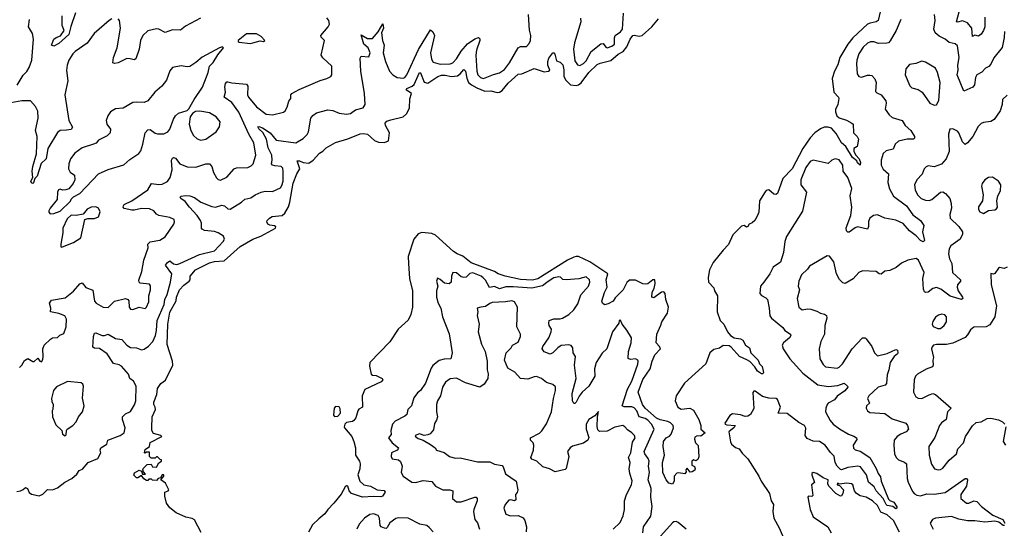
# Model space of a CAD drawing. Extents: x 1771496 to 1971148, y 471553 to 643630.
# Tile 369 of 656: x 1850598 to 1858573, y 584592 to 588713. Entities that reach past the tile are written whole.
import ezdxf

# ---------------------------------------------------------------- set-up
doc = ezdxf.new("R2010")
doc.units = 0

msp = doc.modelspace()

# ---------------------------------------------------------------- linework, layer by layer
at = {"layer": '0CON10XD'}
for points in [[(1851345, 588719.4), (1851322.5, 588705), (1851200.3, 588599.7), (1851145, 588522.9), (1851047.1, 588455), (1851027.5, 588435), (1850995.5, 588385), (1850982.3, 588345), (1850978, 588302), (1850988.2, 588218.2), (1850962.3, 588105), (1850995.4, 587895.4), (1851027, 587843), (1851015, 587821.9), (1850976.3, 587816.3), (1850925.5, 587814.5), (1850905, 587798.8), (1850825, 587668.8), (1850811.9, 587585), (1850773, 587547), (1850739.1, 587445), (1850720, 587425), (1850708.8, 587391.2), (1850705, 587386.7), (1850695, 587390.8), (1850688.9, 587405), (1850704.2, 587435), (1850698.6, 587485), (1850704.4, 587524.4), (1850734.8, 587625), (1850738.5, 587765), (1850725.5, 587815), (1850748.1, 587915), (1850745, 587972.5), (1850725, 588010.4), (1850685, 588054.3), (1850615, 588054.5), (1850525, 588040)], [(1850577.2, 588182.8), (1850610.9, 588235), (1850625, 588263.1), (1850655, 588292.2), (1850676.1, 588325), (1850697.1, 588385), (1850710.7, 588555), (1850702, 588602), (1850670, 588655), (1850677.5, 588715)], [(1851051, 588769), (1851012.2, 588657.8), (1850996.6, 588593.4), (1850915, 588519.4), (1850875, 588499.4), (1850856.2, 588505), (1850875.5, 588555), (1850892.4, 588567.6), (1850929.4, 588580.6), (1850958.6, 588625), (1850940.8, 588665), (1850942.5, 588745)], [(1852062, 588725), (1851940.3, 588659.7), (1851901.7, 588628.3), (1851835, 588630.8), (1851775, 588610), (1851725, 588635.7), (1851705, 588639.4), (1851636.5, 588623.5), (1851596.7, 588585), (1851577.5, 588545), (1851565.4, 588474.6), (1851538.8, 588395), (1851525, 588388), (1851493.9, 588396.1), (1851465, 588399.2), (1851395, 588364.4), (1851366.7, 588356.7), (1851352.5, 588362.5), (1851358.1, 588405), (1851388.8, 588485), (1851413.8, 588645), (1851406, 588706), (1851395, 588720)], [(1852069.2, 584559.2), (1852015, 584660), (1851995, 584671.4), (1851945, 584682), (1851865, 584718.8), (1851815, 584757.5), (1851787.5, 584795), (1851773.9, 584853.9), (1851773.8, 584885), (1851800, 584895), (1851806.7, 584905), (1851777.7, 584957.7), (1851740, 584985), (1851766.1, 585013.9), (1851766.2, 585026.2), (1851752.5, 585025), (1851738.3, 585001.7), (1851720, 584995), (1851705, 584980), (1851673, 584983), (1851665, 584990), (1851645, 584990), (1851635, 584980), (1851625, 584980), (1851603.6, 584993.6), (1851585, 585020), (1851555, 585001.2), (1851545, 585001.2), (1851522.1, 585022.1), (1851527.6, 585042.4), (1851565, 585063.8), (1851583.3, 585055), (1851591.7, 585031.7), (1851618.3, 585031.7), (1851600.5, 585050.5), (1851596, 585065), (1851600.6, 585079.4), (1851630.7, 585109.3), (1851661.7, 585111.7), (1851675, 585090), (1851705, 585087.5), (1851725, 585122.5), (1851747.5, 585135), (1851747.5, 585147.5), (1851735, 585150), (1851715, 585170), (1851705, 585170), (1851695, 585160), (1851661.7, 585161.7), (1851650, 585175), (1851648.3, 585208.3), (1851625, 585210), (1851615, 585200), (1851610, 585205), (1851615, 585230), (1851650, 585255), (1851655, 585286.2), (1851750, 585335), (1851740, 585345), (1851680.5, 585360.5), (1851668.8, 585385), (1851667.5, 585405), (1851670.8, 585495), (1851698, 585555), (1851696.2, 585575), (1851683.8, 585595), (1851684, 585615), (1851710, 585675), (1851713.3, 585725), (1851742.5, 585765), (1851778.3, 585791.7), (1851838.8, 585915), (1851836.4, 585946.4), (1851791.7, 586081.7), (1851797.3, 586245), (1851815, 586342.5), (1851864.6, 586435), (1851868.8, 586465), (1851892.7, 586525), (1851927.2, 586562.8), (1851971.2, 586595), (1851978.8, 586605), (1851980, 586635), (1852022.5, 586685), (1852135, 586742.4), (1852175, 586753.1), (1852255, 586758.6), (1852382.9, 586875), (1852485, 586934.6), (1852552.3, 586957.7), (1852671.2, 587025), (1852673.3, 587035), (1852662.7, 587042.7), (1852625, 587046.7), (1852608.6, 587055), (1852599.2, 587075), (1852602, 587085), (1852620, 587105), (1852642.8, 587117.2), (1852725, 587126.9), (1852745, 587145.7), (1852774.1, 587195.9), (1852786.5, 587233.5), (1852812.8, 587387.2), (1852842.5, 587465), (1852866.4, 587505), (1852845, 587568), (1852865, 587570.3), (1852895, 587554.7), (1852939.4, 587550.6), (1852975, 587574.5), (1853025, 587631.5), (1853053.3, 587646.7), (1853081.2, 587675), (1853155, 587718.5), (1853255, 587748.2), (1853355, 587788.9), (1853380.7, 587790.7), (1853415, 587784), (1853471.5, 587735), (1853505, 587719.8), (1853553.6, 587716.4), (1853585, 587730.8), (1853592.3, 587795), (1853561.5, 587855), (1853557.8, 587875), (1853570.7, 587889.3), (1853605, 587902.3), (1853705, 587924.5), (1853731.4, 587948.6), (1853754, 587995), (1853758.5, 588071.5), (1853772.5, 588115), (1853728.9, 588145), (1853734.4, 588155), (1853775.8, 588174.2), (1853791.8, 588188.2), (1853835, 588285.8), (1853845, 588282), (1853875, 588206.9), (1853905, 588198.1), (1853985, 588251.4), (1854015, 588262.6), (1854045, 588263.4), (1854095, 588252.7), (1854145, 588258.9), (1854166.3, 588273.7), (1854195, 588310), (1854208.2, 588295), (1854218.7, 588238.7), (1854234.1, 588205), (1854257.1, 588185), (1854301.7, 588161.7), (1854365, 588133.3), (1854415, 588135.9), (1854465, 588123.2), (1854485, 588124.2), (1854505, 588138.4), (1854555, 588199.5), (1854635, 588272.1), (1854665, 588272.8), (1854765, 588315.9), (1854845, 588290.8), (1854880, 588295), (1854891.4, 588305), (1854874.7, 588344.7), (1854874.7, 588375), (1854885, 588402), (1854915, 588443.3), (1854925, 588443.3), (1854932.7, 588432.7), (1854945, 588378), (1854975, 588368.6), (1854996.8, 588346.8), (1855005.8, 588305.8), (1855006.1, 588255), (1855019.4, 588225), (1855058.9, 588185), (1855105, 588178.3), (1855125.2, 588184.8), (1855145, 588202), (1855209, 588285), (1855275, 588349.2), (1855299.4, 588360.6), (1855385, 588381.6), (1855445, 588434.1), (1855485.8, 588455), (1855516.5, 588493.5), (1855543.6, 588555), (1855565, 588583.5), (1855575, 588587.5), (1855615, 588578.9), (1855638.5, 588585), (1855717, 588655), (1855771.6, 588718.4)], [(1852264.4, 588195.6), (1852275, 588208.8), (1852285, 588210), (1852315, 588201.4), (1852435, 588190.8), (1852444.5, 588174.5), (1852442, 588105), (1852450.8, 588085), (1852515, 588007.8), (1852595, 587946.5), (1852645, 587941.1), (1852735, 587963.8), (1852748.8, 587975), (1852765, 588003.3), (1852777.4, 588052.6), (1852793.8, 588075), (1852794.3, 588105), (1852802.5, 588115), (1852862.6, 588147.4), (1853031.4, 588218.6), (1853085, 588235.4), (1853117.2, 588252.8), (1853126.4, 588265), (1853125.2, 588335.2), (1853052.8, 588402.8), (1853041.1, 588425), (1853065.7, 588544.3), (1853039.8, 588569.8), (1853037.7, 588585), (1853096.2, 588655), (1853106.2, 588675), (1853101.8, 588705), (1853085, 588728.9)], [(1857568.3, 588775), (1857550, 588705), (1857534.7, 588695.3), (1857485.3, 588685.3), (1857464.9, 588675.1), (1857345, 588566.1), (1857306.5, 588515), (1857240.3, 588405), (1857225, 588348), (1857198.1, 588295), (1857180, 588235), (1857192, 588125), (1857230.8, 588085), (1857233.1, 588075), (1857225.4, 588025), (1857205.6, 587985), (1857206.4, 587965), (1857217.3, 587935), (1857235, 587916.4), (1857295, 587897.8), (1857339.2, 587875), (1857347.5, 587865), (1857351.2, 587795), (1857381.2, 587765), (1857391.2, 587745), (1857385, 587700), (1857380, 587685), (1857355, 587670), (1857354.4, 587644.4), (1857369.4, 587615), (1857398.6, 587585), (1857409.2, 587555), (1857405, 587533.8), (1857385, 587552), (1857378.9, 587568.9), (1857344.6, 587595), (1857289.2, 587685), (1857255.3, 587715), (1857211.6, 587791.6), (1857172.7, 587832.7), (1857145, 587841.9), (1857115, 587842.2), (1857085, 587828.7), (1857037.5, 587795), (1857000.4, 587755), (1856940.9, 587669.1), (1856855.2, 587504.8), (1856778.2, 587425), (1856735, 587303.3), (1856723.6, 587296.4), (1856705, 587298.8), (1856665, 587334), (1856645, 587330), (1856635, 587318.8), (1856591.4, 587245), (1856583.6, 587153.6), (1856575, 587127.5), (1856551.2, 587085), (1856532, 587068), (1856507.5, 587055), (1856495, 587036.7), (1856485, 587032.5), (1856465, 587046.2), (1856445, 587040), (1856375, 586968.6), (1856338.9, 586891.1), (1856295, 586846.2), (1856215.7, 586745), (1856185.2, 586685), (1856173.2, 586625), (1856175.7, 586585), (1856220.5, 586540.5), (1856226.7, 586515), (1856250, 586475), (1856246, 586345), (1856272.5, 586275), (1856300, 586245), (1856330.8, 586185), (1856355.8, 586155), (1856385, 586135.6), (1856435, 586127.5), (1856455.9, 586115.9), (1856475.8, 586075.8), (1856510, 586055), (1856518.8, 586015), (1856578.8, 585955), (1856590, 585925), (1856612.5, 585902.5), (1856623.8, 585855), (1856616.7, 585845), (1856605, 585843.3), (1856575, 585864.5), (1856551.1, 585901.1), (1856512.4, 585942.4), (1856486.7, 585956.7), (1856429.2, 585985), (1856360.5, 586060.5), (1856345, 586069.7), (1856295, 586072.1), (1856265, 586052.9), (1856220.2, 586039.8), (1856186.9, 586015), (1856156, 585924), (1855982.4, 585767.6), (1855914, 585666), (1855907.3, 585625), (1855927.5, 585575), (1855955, 585556.2), (1856025, 585565.5), (1856055, 585550), (1856099.2, 585475), (1856114, 585425), (1856114, 585395), (1856151.2, 585365), (1856115, 585340), (1856085, 585342), (1856065, 585330), (1856063.3, 585315), (1856072.5, 585285), (1856093, 585263), (1856099.3, 585170.7), (1856089.3, 585150.7), (1856075, 585140), (1856055, 585147.5), (1856043.3, 585135), (1856042.5, 585105), (1856063.6, 585093.6), (1856069.2, 585075), (1856065.6, 585064.4), (1856045, 585050.8), (1856027.5, 585047.5), (1856005, 585080), (1855993, 585067), (1855995, 585050), (1855985, 585032.5), (1855935, 585042.5), (1855921.7, 585038.3), (1855900, 585015), (1855900, 584975), (1855885, 584950), (1855855, 584957.5), (1855833.3, 584985), (1855806.2, 585045), (1855804.3, 585125), (1855820.6, 585185), (1855810, 585255), (1855812, 585295), (1855834.3, 585325), (1855860, 585340), (1855874, 585356), (1855892.3, 585405), (1855889.6, 585425), (1855868, 585448), (1855848.7, 585458.7), (1855785, 585471.6), (1855755, 585483.8), (1855665.3, 585565), (1855642.4, 585595), (1855608.7, 585695), (1855645, 585797.1), (1855703.6, 585885), (1855719.6, 585945), (1855741.8, 585998.2), (1855787.3, 586045), (1855780, 586065), (1855752.2, 586095), (1855757.8, 586165), (1855791.4, 586238.6), (1855800, 586265), (1855845, 586335.8), (1855853.4, 586385), (1855830.4, 586445), (1855825.5, 586495), (1855815, 586506.9), (1855795, 586504.4), (1855735, 586460.6), (1855718.8, 586465), (1855719.4, 586505), (1855735.6, 586535), (1855745.4, 586574.6), (1855742.5, 586605), (1855725, 586605.8), (1855685, 586574), (1855665, 586569.4), (1855645, 586573.5), (1855585, 586603.4), (1855536.9, 586603.1), (1855516.2, 586583.8), (1855485, 586523.1), (1855421.4, 586458.6), (1855405, 586433.3), (1855365, 586410), (1855333.6, 586403.6), (1855317.5, 586415), (1855313.6, 586433.6), (1855335, 586503.8), (1855356.7, 586545), (1855349.3, 586605), (1855361.1, 586655), (1855215, 586751.4), (1855125, 586793.3), (1855105, 586794.7), (1855085, 586787.8), (1855035, 586765.2), (1854795, 586612.6), (1854752.6, 586602.6), (1854655, 586608), (1854529.2, 586635), (1854472.9, 586655), (1854443.4, 586673.4), (1854253.5, 586743.5), (1854188, 586798), (1854141.5, 586815), (1854110.4, 586835), (1853966.7, 586966.7), (1853935, 586980), (1853855, 586988.8), (1853825, 586977.1), (1853791.4, 586935), (1853743.3, 586795), (1853747.8, 586737.8), (1853754.4, 586615), (1853779.4, 586515), (1853778.8, 586385), (1853766.2, 586325), (1853745, 586277.5), (1853664.3, 586205.7), (1853595, 586103.3), (1853435, 585936.7), (1853430, 585905), (1853445, 585842), (1853455, 585833.1), (1853485, 585830.8), (1853535, 585805.8), (1853538, 585795), (1853525, 585778.8), (1853392.7, 585717.3), (1853371.1, 585665), (1853373.3, 585575), (1853345, 585558.6), (1853335.6, 585545), (1853321.5, 585488.5), (1853305.5, 585464.5), (1853293, 585457), (1853245, 585450), (1853231.4, 585435), (1853225.9, 585415), (1853229.2, 585405), (1853287.5, 585335), (1853304.3, 585294.3), (1853318.5, 585245), (1853318.9, 585185), (1853350.5, 585135), (1853356.5, 585115), (1853353.8, 585075), (1853335.5, 585025), (1853353, 584973), (1853385, 584944.4), (1853440, 584935), (1853493.2, 584903.2), (1853549.1, 584899.1), (1853556.9, 584885), (1853536.2, 584853.8), (1853522.7, 584847.3), (1853465, 584851.2), (1853375, 584845.6), (1853284.6, 584874.6), (1853265.7, 584895), (1853256.2, 584935), (1853245, 584935.6), (1853235, 584927.1), (1853201.8, 584868.2), (1853143.1, 584795), (1853095, 584744.5), (1853070.6, 584709.4), (1853020.3, 584669.7), (1852970.8, 584619.2), (1852938.5, 584561.5)], [(1853735, 588264.5), (1853828.8, 588471.2), (1853925, 588630), (1853944.5, 588615), (1853956.9, 588585), (1853926.4, 588445), (1853932.2, 588392.2), (1853947.5, 588367.5), (1854005, 588351.6), (1854085, 588356.2), (1854105, 588363.8), (1854135, 588394.6), (1854173.4, 588456.6), (1854224, 588516), (1854285, 588557.8), (1854315, 588568), (1854325, 588557.5), (1854324.3, 588545), (1854298.2, 588465), (1854292.9, 588425), (1854300.4, 588295), (1854310, 588265), (1854330, 588245), (1854355, 588235.4), (1854435, 588269.4), (1854485, 588281.4), (1854525, 588308.9), (1854565, 588362.2), (1854635, 588484.2), (1854655, 588495.7), (1854702.5, 588495), (1854725, 588520), (1854735.7, 588545), (1854736.7, 588585), (1854727.4, 588627.4), (1854718.1, 588755)], [(1855141.2, 588725), (1855143.1, 588695), (1855090.7, 588525), (1855082.6, 588475), (1855095, 588380), (1855115, 588347.1), (1855135, 588342.5), (1855165, 588358.5), (1855185, 588379.5), (1855227.7, 588455), (1855305, 588517.1), (1855325, 588519.4), (1855345, 588489.2), (1855355, 588484.4), (1855395, 588499.1), (1855414.4, 588515), (1855414.6, 588565), (1855421.1, 588585), (1855465, 588612.9), (1855480.6, 588635), (1855489.6, 588765)], [(1857735.5, 588714.5), (1857696.9, 588625), (1857649.5, 588540.5), (1857635.6, 588524.4), (1857621.6, 588521.6), (1857555, 588520.8), (1857515, 588534.5), (1857488, 588532), (1857465, 588521.9), (1857429.8, 588490.2), (1857394.3, 588435), (1857377.8, 588385), (1857375.6, 588355), (1857381.9, 588275), (1857395, 588252), (1857415, 588245.7), (1857465, 588263.3), (1857485, 588264.3), (1857499.1, 588259.1), (1857523.2, 588233.2), (1857534.2, 588205), (1857530.5, 588130.5), (1857539.3, 588119.3), (1857575, 588103.8), (1857612.5, 588055), (1857616.9, 588035), (1857607.7, 587987.7), (1857640.7, 587940.7), (1857665, 587920.8), (1857746.9, 587896.9), (1857770, 587855), (1857815.6, 587815), (1857845.6, 587765), (1857845, 587752.5), (1857836.5, 587743.5), (1857785, 587744.5), (1857715, 587728.9), (1857689.4, 587705), (1857673.8, 587665), (1857615, 587649.2), (1857592.6, 587627.4), (1857574.6, 587575.4), (1857574.5, 587535), (1857591.9, 587501.9), (1857634.6, 587464.6), (1857628.9, 587395), (1857642.2, 587342.2), (1857675, 587283.1), (1857781.8, 587205), (1857832, 587132), (1857894, 587085), (1857921.2, 587045), (1857911.2, 586995), (1857926.2, 586925), (1857916.7, 586913.3), (1857895, 586924), (1857860.3, 586960.3), (1857805, 587001.9), (1857752.6, 587062.6), (1857695, 587087.2), (1857605, 587105.3), (1857545, 587131.1), (1857513.7, 587126.4), (1857483.8, 587105), (1857471.7, 587078.3), (1857472.9, 587037.1), (1857465, 587015.8), (1857385, 587033.5), (1857365, 587026.5), (1857315, 586992), (1857305, 586991.2), (1857295, 587003.3), (1857292.4, 587027.6), (1857328.8, 587125), (1857337.9, 587195), (1857324.7, 587285.3), (1857339.2, 587345), (1857305.9, 587435), (1857268.8, 587485), (1857264.5, 587535), (1857235, 587577.5), (1857204.2, 587585.8), (1857175.9, 587574.1), (1857145, 587548.8), (1857025, 587575.6), (1857000, 587565), (1856964.6, 587515), (1856924.4, 587414.4), (1856925.7, 587375.7), (1856970.8, 587315), (1856937.6, 587162.4), (1856810, 586955), (1856796, 586915), (1856783.5, 586826.5), (1856761.2, 586748.8), (1856701.1, 586708.9), (1856673.3, 586655), (1856625, 586586.7), (1856598.8, 586555), (1856593.8, 586495), (1856605, 586478.8), (1856640.3, 586460.3), (1856654, 586445), (1856669.4, 586375), (1856674, 586314), (1856686.9, 586295), (1856777.9, 586217.9), (1856794.7, 586194.7), (1856842.5, 586165), (1856844.4, 586155), (1856834.4, 586135), (1856784, 586095), (1856772.5, 586075), (1856781.5, 586045), (1856835, 585965.7), (1856940.4, 585850.4), (1857063.7, 585753.6), (1857145, 585740.3), (1857225, 585750.3), (1857275, 585767.5), (1857303.3, 585745), (1857306.2, 585735), (1857280.8, 585705), (1857218.3, 585661.7), (1857198.1, 585631.9), (1857146.5, 585605), (1857138.2, 585595), (1857127.3, 585565), (1857125.6, 585535), (1857161.4, 585465), (1857187.2, 585437.2), (1857238.3, 585398.3), (1857311.4, 585355), (1857355, 585339.5), (1857376.5, 585325), (1857377.9, 585312.1), (1857348.5, 585265), (1857351.3, 585241.3), (1857365, 585228.5), (1857405, 585216.2), (1857485, 585167.1), (1857536, 585076), (1857550.5, 585035), (1857568.9, 585008.9), (1857575.7, 584975), (1857635, 584828.8), (1857646.6, 584816.6), (1857679.2, 584805), (1857702, 584765), (1857702.5, 584755), (1857695, 584751.2), (1857670.2, 584770.2), (1857625, 584776.9), (1857615, 584784.4), (1857590.9, 584835), (1857535, 584894.6), (1857518.7, 584928.7), (1857474, 584965), (1857456.5, 585025), (1857409.4, 585089.4), (1857385.3, 585095.3), (1857305, 585084.8), (1857255, 585066.9), (1857245, 585069.7), (1857219.2, 585095), (1857204, 585125), (1857195, 585176.5), (1857165, 585205.4), (1857121.6, 585265), (1857075.4, 585294.6), (1857025, 585296.9), (1856975, 585319.1), (1856961.2, 585345), (1856964.7, 585404.7), (1856953.9, 585423.9), (1856908.2, 585448.2), (1856815, 585521.8), (1856740.8, 585525), (1856759.2, 585575), (1856735, 585636.9), (1856724.5, 585644.5), (1856667, 585647), (1856615, 585660), (1856555, 585703.8), (1856545, 585703.3), (1856536.4, 585693.6), (1856543, 585563), (1856516.7, 585515), (1856495, 585501.2), (1856475, 585498), (1856435, 585510.8), (1856371.2, 585518.8), (1856348.8, 585505), (1856310, 585445), (1856313.3, 585435), (1856325, 585431.4), (1856392, 585425), (1856385, 585409.4), (1856340.8, 585375), (1856354, 585294), (1856363, 585273), (1856396.3, 585246.3), (1856426.7, 585235), (1856450.9, 585200.9), (1856496.7, 585155), (1856585.6, 585015.6), (1856604.3, 584974.3), (1856672, 584875), (1856685.9, 584815.9), (1856703.3, 584785), (1856697.3, 584727.3), (1856706.2, 584675), (1856750, 584595), (1856791.9, 584495)], [(1858575, 588617.5), (1858571.7, 588568.3), (1858555, 588487.5), (1858487, 588403), (1858465, 588351.2), (1858447.8, 588332.2), (1858420.3, 588319.7), (1858391.3, 588288.7), (1858350.6, 588265), (1858340.9, 588245), (1858331.5, 588185), (1858318.6, 588165), (1858245, 588134.2), (1858191.7, 588265), (1858199, 588305), (1858195.7, 588345), (1858207.6, 588407.6), (1858195, 588500), (1858176.1, 588516.1), (1858125, 588528.2), (1858095, 588555.4), (1858045, 588580), (1858012.2, 588605), (1858002.9, 588635), (1858012.5, 588705), (1858007.1, 588755)], [(1858416.4, 588733.6), (1858414.6, 588655), (1858403.9, 588625), (1858385, 588595.6), (1858365, 588580), (1858335, 588586), (1858315, 588577.5), (1858309.6, 588645), (1858275, 588686.1), (1858235, 588703.1), (1858195, 588692.1), (1858185.6, 588695.6), (1858206.8, 588775)], [(1850575, 584891.4), (1850605, 584897.1), (1850625, 584905.7), (1850645, 584924.2), (1850660.6, 584915), (1850675, 584881.2), (1850695, 584869.2), (1850756.4, 584856.4), (1850785, 584868), (1850823, 584907), (1850865, 584904.5), (1850905, 584921.5), (1850963.8, 584966.2), (1851020.6, 584995), (1851060.2, 585029.8), (1851080.3, 585059.7), (1851107.8, 585072.2), (1851153.8, 585126.2), (1851231.2, 585158.8), (1851255.7, 585204.3), (1851251.1, 585225), (1851256.5, 585245), (1851304, 585275), (1851311.2, 585305), (1851412.9, 585345), (1851443.1, 585365), (1851451.9, 585405), (1851429.6, 585475), (1851431.5, 585495), (1851455, 585519.1), (1851495, 585538.6), (1851528.5, 585591.5), (1851538.2, 585625), (1851542.7, 585745), (1851520.6, 585785), (1851490, 585805), (1851479.8, 585839.8), (1851422.2, 585905), (1851405, 585915.5), (1851357.5, 585927.5), (1851306.9, 586005), (1851245, 586049.2), (1851202.8, 586052.8), (1851190, 586060), (1851196.9, 586145), (1851205, 586173.8), (1851215, 586175.5), (1851265, 586153.3), (1851285, 586153.1), (1851315, 586164.4), (1851375, 586129.2), (1851425, 586120.5), (1851465.3, 586075), (1851495, 586055.8), (1851545, 586054.6), (1851585, 586038.8), (1851605.3, 586044.7), (1851641.5, 586068.5), (1851675.4, 586105), (1851698.2, 586155), (1851706.9, 586195), (1851710.7, 586275), (1851767, 586405), (1851772.7, 586445), (1851793.4, 586486.6), (1851819.4, 586585), (1851831.1, 586655), (1851779.5, 586725), (1851795, 586746.2), (1851815, 586757.8), (1851844.3, 586734.3), (1851869.9, 586730.1), (1851895, 586736.5), (1852055, 586810), (1852175, 586839.4), (1852246.7, 586915), (1852256.5, 586935), (1852248.3, 586958.3), (1852205, 586985.5), (1852175, 586996.4), (1852095, 587005.6), (1852076, 587015), (1852070, 587025), (1852070, 587065), (1852063.3, 587085), (1852036.1, 587126.1), (1851972.7, 587192.7), (1851938.9, 587238.9), (1851903.8, 587265), (1851897.5, 587275), (1851905, 587282.5), (1851940.8, 587289.2), (1851975, 587284.3), (1852015, 587271.4), (1852064.2, 587234.2), (1852155, 587198.9), (1852185, 587194.3), (1852235, 587210), (1852255.9, 587205.9), (1852285, 587180), (1852303.6, 587176.4), (1852393.8, 587235), (1852420.2, 587259.8), (1852470, 587270), (1852506.2, 587295), (1852554.7, 587315.3), (1852585, 587324.5), (1852645, 587321.5), (1852709.1, 587350.9), (1852721.6, 587368.4), (1852730.8, 587405), (1852733.2, 587483.2), (1852728.7, 587508.7), (1852715, 587523.3), (1852665, 587527.6), (1852646.7, 587535), (1852638.8, 587545), (1852643.8, 587575), (1852640.9, 587615), (1852611.1, 587675), (1852596.5, 587745), (1852568.3, 587798.3), (1852535, 587827.5), (1852528, 587845), (1852535, 587847.7), (1852565.2, 587835.2), (1852626.6, 587796.6), (1852675.9, 587735.9), (1852834.5, 587715.5), (1852895, 587749.5), (1852927.4, 587782.6), (1852937.9, 587805), (1852956.2, 587913.8), (1852972.4, 587937.6), (1853001.7, 587958.3), (1853095, 587983.3), (1853135, 587977.5), (1853185.6, 587955.6), (1853245, 587946.7), (1853278.1, 587951.9), (1853318.3, 587981.7), (1853380.6, 587999.4), (1853395.7, 588024.3), (1853391.3, 588115), (1853361.7, 588295), (1853355, 588400), (1853365, 588418), (1853425, 588412.5), (1853435.5, 588445), (1853420.5, 588485), (1853384.4, 588514.4), (1853365, 588590), (1853415, 588559.1), (1853455, 588560.4), (1853500.8, 588615), (1853538.8, 588678.8), (1853546, 588645), (1853529.4, 588605), (1853537.2, 588545), (1853549.7, 588505), (1853542.6, 588445), (1853559.6, 588375), (1853594.2, 588295), (1853620, 588265), (1853655, 588245.3), (1853705, 588239.6), (1853717.8, 588245), (1853735, 588264.5)], [(1852465, 588520), (1852485, 588523.8), (1852545, 588541.2), (1852573, 588537), (1852582.5, 588545), (1852555, 588576), (1852515, 588598.8), (1852435, 588598.6), (1852367.5, 588545), (1852367.5, 588535), (1852375, 588531.2), (1852465, 588520)], [(1850845, 587138.8), (1850875, 587143.8), (1850925, 587162.5), (1851008.3, 587241.7), (1851015, 587257.5), (1851035, 587277.5), (1851085, 587303.8), (1851235, 587463.3), (1851315, 587500), (1851442.7, 587537.3), (1851490.9, 587579.1), (1851562.1, 587627.9), (1851579.1, 587650.9), (1851596.1, 587703.9), (1851613.1, 587795), (1851635, 587820.8), (1851655, 587822), (1851695, 587792), (1851715, 587787.5), (1851765, 587789.2), (1851798.8, 587805), (1851812.9, 587825), (1851843, 587907), (1851860.8, 587935), (1851885, 587954.2), (1851955, 587977.5), (1851968.8, 587991.2), (1852010, 588065), (1852080, 588165), (1852110.7, 588249.3), (1852125.7, 588285), (1852136, 588335), (1852164.2, 588365), (1852201.9, 588428.1), (1852250, 588485), (1852241.7, 588491.7), (1852217.5, 588485), (1852075, 588408), (1852025, 588365.8), (1851975, 588334.3), (1851955, 588330.8), (1851905, 588339.2), (1851835.9, 588324.1), (1851815, 588297.5), (1851788.3, 588221.7), (1851749.5, 588175), (1851693.7, 588126.3), (1851635, 588055.4), (1851605, 588041.8), (1851545, 588045.7), (1851515, 588041.4), (1851435.5, 587994.5), (1851375, 587991.4), (1851334.7, 587965.3), (1851311.5, 587935), (1851297.5, 587895), (1851305, 587866.2), (1851334.2, 587825), (1851332, 587795), (1851307.4, 587772.6), (1851235, 587735.8), (1851217.9, 587712.1), (1851196.5, 587703.5), (1851105, 587674.5), (1851045, 587630.5), (1851010, 587585), (1850995.4, 587545), (1850993.8, 587503.8), (1851007.9, 587477.9), (1851042.3, 587452.3), (1851045.8, 587415), (1851030.8, 587385), (1850995, 587341.2), (1850973, 587333), (1850945, 587332.5), (1850925, 587340), (1850912.5, 587335), (1850903.8, 587315), (1850902.5, 587255), (1850845, 587186.2), (1850834.3, 587165), (1850835, 587152.5), (1850845, 587138.8)], [(1858005, 588020), (1858025, 588023.3), (1858042, 588058), (1858053.5, 588205), (1858032.9, 588285), (1858015, 588320), (1857935, 588367.5), (1857905, 588377.5), (1857855, 588358.1), (1857805, 588350.8), (1857775.6, 588315), (1857770.9, 588265), (1857807.9, 588177.9), (1857825, 588161.4), (1857875, 588148), (1857906.4, 588126.4), (1857970, 588035), (1858005, 588020)], [(1850595.7, 585894.3), (1850616.2, 585915), (1850637, 585953), (1850663.3, 585966.7), (1850705, 585942.5), (1850715, 585942.5), (1850745, 585970), (1850760, 585945), (1850775, 585940), (1850785, 585960), (1850787.5, 585985), (1850784.2, 586045), (1850796.7, 586075), (1850848.8, 586125), (1850865, 586134.2), (1850905, 586138.8), (1850924.2, 586155.8), (1850955, 586170), (1850974.2, 586225), (1850977.1, 586287.1), (1850963.3, 586313.3), (1850915, 586333.5), (1850848.8, 586345), (1850849.1, 586375), (1850840, 586415), (1850855, 586440.6), (1850965, 586458.1), (1851035, 586512.2), (1851085, 586573.1), (1851105, 586581.2), (1851135, 586543.1), (1851190.6, 586520.6), (1851203, 586433), (1851217.4, 586417.4), (1851273.1, 586383.1), (1851315, 586381.5), (1851365, 586432.5), (1851455, 586454.2), (1851475, 586446.2), (1851482, 586435), (1851485.8, 586385), (1851495, 586368.8), (1851515, 586365.8), (1851565, 586383.8), (1851615, 586372.5), (1851625, 586382.5), (1851643.8, 586426.2), (1851643.1, 586475), (1851657.9, 586525), (1851657.2, 586557.2), (1851649.3, 586569.3), (1851575, 586579.2), (1851565.7, 586585.7), (1851561.9, 586601.9), (1851587, 586673), (1851602.5, 586765), (1851637.5, 586865), (1851635.8, 586895), (1851655, 586913.1), (1851733, 586927), (1851776.1, 586953.9), (1851845.8, 587055), (1851852.5, 587075), (1851850, 587095), (1851815, 587111.4), (1851725, 587125.7), (1851705, 587138), (1851684, 587165), (1851649.1, 587179.1), (1851585, 587183.5), (1851525, 587168.8), (1851505, 587169.4), (1851445, 587183.1), (1851435.8, 587195), (1851437.5, 587205), (1851444, 587215), (1851505, 587246.2), (1851635.8, 587335), (1851664.6, 587385.4), (1851725, 587376.9), (1851750.9, 587379.1), (1851795, 587403.1), (1851815.8, 587434.2), (1851833.3, 587495), (1851828.5, 587575), (1851835, 587592), (1851845, 587596.9), (1851861.1, 587591.1), (1851894.4, 587545), (1851955, 587519.4), (1852025, 587516.7), (1852105, 587544.4), (1852134.3, 587544.3), (1852154.2, 587524.2), (1852168.8, 587475), (1852191.2, 587431.2), (1852205, 587416.7), (1852225, 587412), (1852275, 587436), (1852336.2, 587505), (1852355, 587513.1), (1852445, 587515.7), (1852472.6, 587527.4), (1852488.6, 587545), (1852510.9, 587615), (1852494.5, 587715), (1852454.1, 587784.1), (1852373.5, 587963.5), (1852315, 588040.9), (1852254.4, 588085), (1852266.2, 588125), (1852260, 588165), (1852264.4, 588195.6)], [(1858595, 588101.2), (1858558.8, 588065), (1858556.1, 588026.1), (1858539.2, 587975), (1858492, 587905), (1858465, 587886.7), (1858405, 587879.2), (1858385, 587871.2), (1858362.1, 587847.9), (1858318.8, 587765), (1858275, 587713.8), (1858255, 587701.2), (1858234.3, 587724.3), (1858205.8, 587795), (1858195, 587808.8), (1858155, 587828), (1858132.5, 587825), (1858120.8, 587785), (1858127.3, 587645), (1858102.2, 587585), (1858065, 587542.9), (1858005, 587521.9), (1857955, 587527.5), (1857939.5, 587520.5), (1857925, 587503.3), (1857907.9, 587462.1), (1857863.3, 587415), (1857845.8, 587375), (1857850.6, 587335), (1857870.6, 587295), (1857900.8, 587265), (1857935, 587249.5), (1857965, 587248.5), (1857985, 587255.5), (1858055, 587315.5), (1858075, 587317.8), (1858096, 587305), (1858132, 587265), (1858143.1, 587223.1), (1858144.5, 587185.5), (1858130.9, 587135), (1858134.5, 587105), (1858205.9, 587035.9), (1858234, 586994), (1858234, 586975), (1858216.2, 586933.8), (1858139.3, 586880.7), (1858126.7, 586855), (1858121.5, 586815), (1858130, 586775), (1858146.7, 586736.7), (1858153.5, 586665), (1858216.9, 586605), (1858218.6, 586595), (1858193.5, 586565), (1858190.4, 586545), (1858198.9, 586515), (1858233.3, 586465), (1858235.9, 586454.1), (1858225, 586446.7), (1858135, 586472.8), (1858058.7, 586528.7), (1858025, 586543.2), (1857995, 586536.2), (1857955, 586506.5), (1857935, 586502.9), (1857927.8, 586507.8), (1857919.2, 586529.2), (1857911.8, 586615), (1857923.6, 586665), (1857878.9, 586765), (1857858.6, 586778.6), (1857791.2, 586765), (1857740.9, 586739.1), (1857695.7, 586704.3), (1857645, 586681.2), (1857605, 586675.7), (1857575, 586651.4), (1857560, 586655), (1857535, 586673.8), (1857425, 586679.2), (1857393.8, 586665), (1857347.6, 586612.4), (1857285, 586576), (1857265, 586580.8), (1857239.2, 586609.2), (1857213.6, 586655), (1857192.1, 586752.1), (1857157, 586797), (1857139.3, 586800.7), (1856995, 586716), (1856979.4, 586690.6), (1856930.6, 586645), (1856908.5, 586595), (1856903.6, 586555), (1856914.6, 586525), (1856894.4, 586455), (1856907.5, 586385), (1856935, 586363.1), (1856979.7, 586370.3), (1857005, 586366.5), (1857055, 586352), (1857085, 586334.4), (1857117.6, 586327.6), (1857132.5, 586315), (1857134.2, 586294.2), (1857118.2, 586235), (1857115.4, 586165), (1857085.6, 586105), (1857072.8, 586047.2), (1857080, 585965), (1857105, 585918.6), (1857125, 585901.1), (1857218.6, 585888.6), (1857235, 585896.7), (1857263.5, 585925), (1857340.5, 586045), (1857425, 586135.8), (1857445, 586136), (1857455, 586126.2), (1857500, 586065), (1857521.4, 586015), (1857545, 585990.6), (1857625, 586007.9), (1857695, 586040.4), (1857706.6, 586036.6), (1857711.8, 586015), (1857707.1, 586005), (1857681.1, 585985), (1857647.8, 585935), (1857638.9, 585875), (1857624.4, 585835), (1857619.2, 585765), (1857606.9, 585753.1), (1857552, 585735), (1857475, 585666), (1857464.4, 585645), (1857480, 585605), (1857456.2, 585585), (1857453.8, 585565), (1857464.3, 585544.3), (1857485, 585531.2), (1857605, 585521.9), (1857665, 585478.9), (1857774.3, 585444.3), (1857788.8, 585425), (1857796.2, 585395), (1857778, 585375), (1857734.6, 585355.4), (1857704.6, 585335.4), (1857681.4, 585305), (1857676.9, 585265), (1857684.4, 585195), (1857698.1, 585165), (1857715, 585147.1), (1857765, 585128.5), (1857779.5, 585115), (1857786.2, 584995), (1857793.1, 584965), (1857829.5, 584889.5), (1857845, 584871.5), (1857865, 584859.6), (1857895, 584855.3), (1857945, 584871.4), (1858005, 584870), (1858095, 584882.5), (1858255, 584996), (1858266, 584996), (1858273.9, 584983.9), (1858267.8, 584935), (1858221.9, 584865), (1858220, 584835), (1858265.6, 584795.6), (1858285, 584796.9), (1858325, 584814.5), (1858349.2, 584809.2), (1858389.1, 584769.1), (1858479.2, 584699.2), (1858562, 584665), (1858578, 584635)], [(1852065, 587736.9), (1852105, 587744.3), (1852188.8, 587805), (1852215.8, 587845), (1852222, 587885), (1852189.2, 587925), (1852135, 587957.8), (1852057.7, 587972.3), (1852022, 587968), (1851998.3, 587951.7), (1851980, 587925), (1851970.8, 587865), (1851983.3, 587815), (1852005, 587774.2), (1852035, 587747.1), (1852065, 587736.9)], [(1858405, 587143.3), (1858445, 587166.7), (1858495, 587172.5), (1858509.3, 587180.7), (1858517.5, 587195), (1858513.3, 587245), (1858521.2, 587285), (1858541.4, 587325), (1858544.3, 587375), (1858525, 587405.8), (1858476.4, 587436.4), (1858445, 587434.4), (1858415, 587415.6), (1858393.6, 587386.4), (1858386.9, 587365), (1858400.8, 587295), (1858396.7, 587245), (1858365, 587197.5), (1858364.1, 587175.9), (1858375, 587156.7), (1858405, 587143.3)], [(1850935, 586870), (1850945, 586872.5), (1851033, 586907), (1851093.9, 586946.1), (1851126.7, 587093.3), (1851149.3, 587100.7), (1851205, 587102), (1851235, 587116.7), (1851250, 587155), (1851235.5, 587185.5), (1851215, 587196.9), (1851176.8, 587193.2), (1851145, 587176.7), (1851111.7, 587138.3), (1851055, 587127.5), (1851015, 587130), (1850981.7, 587098.3), (1850946.7, 587025), (1850948, 586985), (1850930, 586895), (1850930, 586875), (1850935, 586870)], [(1855520.2, 585720.2), (1855556.3, 585785), (1855605, 585921.2), (1855606.9, 585945), (1855603.8, 585955), (1855585, 585964.2), (1855545, 585958.6), (1855527.1, 585967.1), (1855530, 586025), (1855551.8, 586095), (1855554.4, 586135), (1855516.8, 586196.8), (1855476.7, 586245), (1855465, 586277.5), (1855452.5, 586275), (1855450, 586255), (1855400, 586185), (1855354.7, 586045.3), (1855315, 586010.6), (1855266.2, 585935), (1855253.1, 585885), (1855256.5, 585825), (1855209.1, 585745), (1855154.1, 585695.9), (1855128.2, 585661.8), (1855105, 585613.8), (1855095, 585603.3), (1855085, 585602.5), (1855074.2, 585624.2), (1855071.9, 585685), (1855104.7, 585805.3), (1855092.9, 585915), (1855100, 585985), (1855080.5, 586015), (1855077.1, 586055), (1855065, 586074), (1855045, 586078.9), (1854985, 586072.7), (1854956.9, 586055), (1854915, 586012.5), (1854895, 586002.9), (1854845, 586020.8), (1854830, 586045), (1854836, 586065), (1854883.6, 586135), (1854902.7, 586185), (1854904.5, 586205), (1854886.9, 586235), (1854882.5, 586255), (1854885.6, 586274.4), (1854925, 586290.5), (1854975, 586288.5), (1854995, 586295.4), (1855045, 586324), (1855086.8, 586363.2), (1855118.4, 586411.6), (1855141.8, 586485), (1855205.4, 586554.6), (1855216.7, 586585), (1855214.5, 586604.5), (1855185, 586629.4), (1855126.2, 586613.8), (1855025, 586605.5), (1854998.3, 586608.3), (1854977.8, 586627.8), (1854965, 586630.6), (1854925, 586620.4), (1854878.4, 586591.6), (1854832.5, 586557.5), (1854745, 586538.6), (1854595, 586549.5), (1854535, 586547.4), (1854485, 586532.9), (1854445, 586550), (1854402.5, 586542.5), (1854371.9, 586601.9), (1854352.5, 586622.5), (1854335, 586635.6), (1854268.7, 586661.3), (1854245, 586656.6), (1854215, 586626.9), (1854195, 586623.3), (1854175, 586630.4), (1854135, 586662.9), (1854106.1, 586663.9), (1854094.4, 586635), (1854093.8, 586585), (1854077.7, 586572.3), (1854038.8, 586578.8), (1854005, 586609.2), (1853981.2, 586618.8), (1853974.5, 586595.5), (1853986, 586555), (1853973.1, 586516.9), (1853973.1, 586465), (1853988.1, 586415), (1854010.4, 586375), (1854021.9, 586305), (1854077.3, 586167.3), (1854089.1, 586085), (1854101.4, 586015), (1854091.2, 585965), (1854035, 585961.8), (1853995, 585951.2), (1853945, 585911.4), (1853930.8, 585889.2), (1853885, 585769.2), (1853845, 585710), (1853820.5, 585689.5), (1853790, 585650), (1853771.2, 585585), (1853742.2, 585555), (1853732.9, 585515), (1853718.5, 585501.5), (1853640.4, 585459.6), (1853617.3, 585435), (1853604.7, 585385), (1853607.2, 585352.8), (1853585.6, 585325), (1853615, 585283.8), (1853665.5, 585245), (1853664.4, 585235), (1853655, 585226.5), (1853609.2, 585205), (1853606.2, 585175), (1853615, 585153.8), (1853665, 585145.7), (1853683.6, 585133.6), (1853695.4, 585095.4), (1853688.2, 585045), (1853705, 585015.7), (1853775.4, 584965.4), (1853805, 584964.7), (1853865, 584979.6), (1853935, 584971.9), (1853965, 584934.4), (1854024.1, 584904.1), (1854082.7, 584902.7), (1854105, 584896), (1854102.2, 584835), (1854135, 584806.9), (1854175, 584806.4), (1854285, 584845.7), (1854295.7, 584845.7), (1854303.3, 584835), (1854303.9, 584813.9), (1854276.5, 584745), (1854274.4, 584725), (1854285.6, 584665), (1854305.7, 584635.7), (1854321.3, 584585)], [(1858595, 586708.8), (1858572.3, 586697.7), (1858535, 586705.8), (1858525, 586700), (1858495, 586656.2), (1858485, 586650), (1858464.2, 586655.8), (1858466.5, 586565), (1858508.8, 586395), (1858495, 586306.7), (1858455, 586240.6), (1858425, 586224.4), (1858325, 586221.4), (1858298.7, 586201.3), (1858275, 586160), (1858255, 586139.2), (1858155, 586090.8), (1858105, 586080), (1858025, 586081.9), (1858000, 586075), (1857987.3, 586062.7), (1857982.5, 586045), (1857998.8, 585975), (1857993.8, 585955), (1857996.7, 585915), (1857990.7, 585899.3), (1857939.7, 585880.3), (1857870.2, 585839.8), (1857852.9, 585825), (1857843.3, 585795), (1857838.6, 585695), (1857855, 585658), (1857875, 585645.6), (1857905, 585643.1), (1857963, 585673), (1857995, 585683.8), (1858015, 585676.7), (1858142.5, 585565), (1858114, 585536), (1858102.7, 585475), (1858064.4, 585445.6), (1858048.8, 585425), (1858011.1, 585328.9), (1857962.2, 585255), (1857965.6, 585185.6), (1857982.1, 585112.1), (1858006.7, 585075), (1858037.3, 585067.3), (1858055, 585069.4), (1858075, 585080.8), (1858125.3, 585144.7), (1858184.4, 585195), (1858197.1, 585235), (1858242.2, 585285), (1858258.7, 585335), (1858315, 585422.5), (1858345, 585448.6), (1858385, 585454.4), (1858435, 585481.9), (1858465, 585483.3), (1858525, 585470), (1858558.8, 585455), (1858578, 585435)], [(1855405.5, 584584.5), (1855460.4, 584639.6), (1855485, 584693.8), (1855496.1, 584745), (1855496.4, 584815), (1855513.5, 584865), (1855554.4, 584945), (1855557.9, 584977.9), (1855539.2, 585035), (1855534.3, 585075), (1855541.5, 585125), (1855530, 585165), (1855548.2, 585205), (1855561.2, 585288.8), (1855584, 585325), (1855576.9, 585345), (1855557.1, 585365), (1855520, 585390), (1855500, 585415), (1855484.3, 585424.3), (1855419.1, 585410.9), (1855355, 585379.4), (1855295, 585376), (1855280.9, 585390.9), (1855275.7, 585415.7), (1855277.5, 585492.5), (1855285, 585537.5), (1855257.5, 585502.5), (1855207.4, 585472.6), (1855185, 585436.2), (1855185.5, 585395), (1855206.8, 585326.8), (1855200.8, 585305), (1855165, 585281.9), (1855075, 585256.9), (1855056, 585245), (1855034.3, 585215), (1855046.9, 585175), (1855024.1, 585075.9), (1855015, 585068.8), (1854935, 585048.8), (1854890, 585075), (1854835, 585091.1), (1854787.1, 585137.1), (1854745, 585152.9), (1854737.1, 585165), (1854758.6, 585225), (1854762.7, 585265), (1854757.5, 585285), (1854735.6, 585305), (1854734.4, 585325), (1854807.8, 585362.2), (1854828, 585382), (1854865, 585439.4), (1854905.3, 585535), (1854921.3, 585645), (1854937.8, 585707.8), (1854938.3, 585738.3), (1854917.3, 585757.3), (1854865, 585773.8), (1854825, 585806.5), (1854785, 585822.5), (1854765, 585820.5), (1854715, 585799.2), (1854654.8, 585804.8), (1854607.3, 585857.3), (1854550.6, 585890.6), (1854525.7, 585955), (1854538, 586015), (1854578.8, 586055), (1854590, 586075), (1854635, 586101.2), (1854654.2, 586145), (1854654.2, 586165), (1854624.5, 586225), (1854630.6, 586385), (1854605, 586428), (1854585, 586436.4), (1854532.9, 586427.1), (1854425, 586421.8), (1854405.4, 586414.6), (1854371.7, 586388.3), (1854333.6, 586383.6), (1854302.5, 586375), (1854308.8, 586345), (1854304.3, 586315), (1854320, 586245), (1854311.5, 586185), (1854339.5, 586085), (1854368.9, 586025), (1854384, 585945), (1854384.2, 585875), (1854392, 585845), (1854388.8, 585805), (1854359.5, 585760.5), (1854325, 585736.2), (1854209.8, 585769.8), (1854135, 585808.2), (1854085, 585803.3), (1854047.1, 585775), (1854022.2, 585735), (1854006.7, 585665), (1853982.9, 585625), (1853972.9, 585595), (1853973.5, 585535), (1853982.9, 585495), (1853975, 585469.2), (1853957.7, 585442.3), (1853948.9, 585391.1), (1853922.2, 585357.8), (1853905, 585349.1), (1853875, 585344.4), (1853835, 585357.5), (1853801.2, 585345), (1853804.3, 585335), (1853825, 585318.8), (1853866, 585306), (1853925, 585271.8), (1853963.3, 585245), (1853975, 585224), (1854036.4, 585206.4), (1854080, 585175), (1854125, 585160), (1854165, 585161.9), (1854305, 585130.8), (1854405, 585130.8), (1854445, 585110.8), (1854505, 585101.2), (1854515, 585090), (1854532.6, 585032.6), (1854619.2, 584975), (1854632.5, 584905), (1854627.7, 584882.3), (1854614.2, 584865.8), (1854615.8, 584824.2), (1854605, 584816.2), (1854575, 584824.2), (1854560.5, 584819.5), (1854528.8, 584785), (1854518, 584755), (1854535.9, 584705.9), (1854574.2, 584694.2), (1854635, 584696), (1854677.1, 584677.1), (1854689.4, 584655), (1854703.3, 584605), (1854700, 584565)], [(1858035, 586210), (1858055, 586210.8), (1858085, 586234), (1858105.7, 586265), (1858105.7, 586305.7), (1858092.3, 586322.3), (1858065.8, 586325.8), (1858040.7, 586319.3), (1858015, 586302), (1857992.7, 586267.3), (1857988.8, 586245), (1857997.3, 586227.3), (1858035, 586210)], [(1850965, 585341.2), (1850975, 585350), (1850976.7, 585385), (1850982.5, 585395), (1851029.2, 585425), (1851055.4, 585454.6), (1851074.6, 585495.4), (1851105.6, 585535), (1851121.2, 585585), (1851105.8, 585645.8), (1851114.4, 585745), (1851109.5, 585759.5), (1851095, 585770), (1850985, 585782), (1850895, 585737.5), (1850871.2, 585708.8), (1850856.2, 585645), (1850858.3, 585618.3), (1850870, 585595), (1850866.1, 585553.9), (1850860, 585545), (1850863.3, 585495), (1850890.8, 585430.8), (1850940, 585385), (1850946, 585355), (1850965, 585341.2)], [(1855644.4, 584555), (1855649.4, 584605), (1855710.4, 584689.6), (1855720.8, 584769.2), (1855710.6, 584845), (1855712, 584915), (1855689.3, 584985), (1855699.8, 585045), (1855691.8, 585095), (1855696.3, 585135), (1855688, 585158), (1855660.5, 585195), (1855655.3, 585215.3), (1855738.2, 585395), (1855715.8, 585435), (1855685, 585468.7), (1855665, 585482), (1855616.6, 585496.6), (1855595.8, 585545), (1855575, 585567.3), (1855555, 585577.6), (1855495, 585577.3), (1855478.5, 585585), (1855520.2, 585720.2)], [(1853148.8, 585498.8), (1853175, 585500.2), (1853195.2, 585525), (1853195, 585560), (1853185, 585575.6), (1853155, 585578.1), (1853144.6, 585565.4), (1853139.6, 585509.6), (1853148.8, 585498.8)], [(1858585.8, 585414.2), (1858563.8, 585295), (1858583.3, 585265)], [(1857725, 584561.4), (1857675, 584654.4), (1857625, 584701.2), (1857573.8, 584723.8), (1857545, 584776.2), (1857505.5, 584815), (1857455, 584843.8), (1857405.4, 584855.4), (1857374.6, 584874.6), (1857360, 584895), (1857345, 584943.3), (1857335, 584953.8), (1857296.8, 584956.8), (1857235, 584950), (1857221.7, 584958.3), (1857220, 584945), (1857238.3, 584938.3), (1857269.2, 584905), (1857265, 584873.3), (1857255, 584856.7), (1857245, 584852.5), (1857208, 584875), (1857151.4, 584935), (1857143.2, 584953.2), (1857145.6, 584985.6), (1857105, 585002), (1857055, 585035.8), (1857025, 585043.3), (1857015, 585037.5), (1857014, 585025), (1857036.2, 584963.8), (1857010, 584945), (1857021.7, 584858.3), (1857015, 584850), (1856988.3, 584851.7), (1856982.5, 584845), (1857000.6, 584745), (1857025.7, 584685), (1857143.1, 584603.1), (1857170.5, 584555)], [(1853946, 584565), (1853915, 584600), (1853895, 584613.8), (1853838.6, 584625), (1853745, 584673.3), (1853665, 584677.1), (1853645, 584670.8), (1853595, 584637.5), (1853575, 584598.1), (1853565, 584591.1), (1853552.6, 584592.6), (1853526.2, 584605), (1853518.6, 584615), (1853511.1, 584675), (1853502.5, 584695), (1853465, 584708.9), (1853435, 584704.2), (1853390, 584675), (1853348.6, 584625), (1853328, 584585)], [(1855995, 584585.3), (1855930.1, 584640.1), (1855915, 584646.2), (1855895.4, 584644.6), (1855885, 584637.3), (1855743.3, 584476.7)], [(1858573.6, 584616.4), (1858563.3, 584615), (1858527.5, 584642.5), (1858495, 584650.8), (1858415, 584642.3), (1858335, 584653.3), (1858274.1, 584654.1), (1858205, 584667), (1858145, 584686.8), (1858015.6, 584674.4), (1857992, 584665), (1857973.3, 584635), (1857995.8, 584584.2)]]:
    msp.add_lwpolyline(points, dxfattribs=at)

doc.saveas('drawing.dxf')
